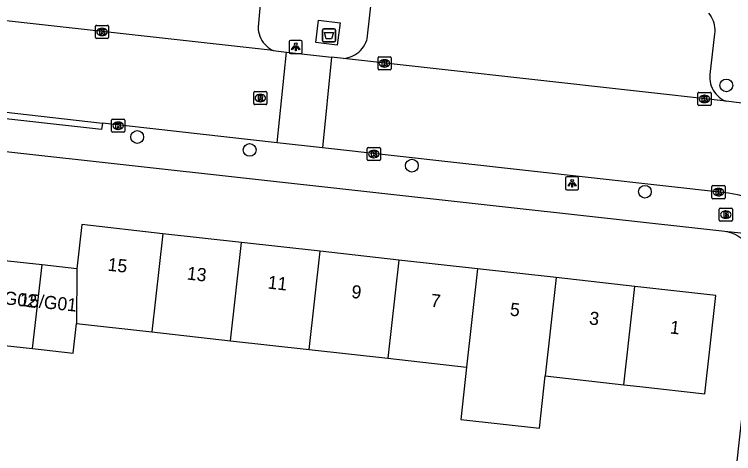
# Model space of a CAD drawing. Extents: x 161928 to 163055, y 386475 to 387428.
# Drawn here: x 162326.1 to 162381.1, y 386624.9 to 386658.5 of the extents above; entities that cross this region are included whole.
import ezdxf

# ---------------------------------------------------------------- set-up
doc = ezdxf.new("R2010")
doc.units = 0
for name, color, linetype in [('IMGEO_Afval_apart_plaats', 7, 'Continuous'), ('IMGEO_Boom', 7, 'Continuous'), ('IMGEO_Brandkraan', 7, 'Continuous'), ('IMGEO_Kolk', 7, 'Continuous'), ('IMGEO_Lichtpunt', 7, 'Continuous'), ('IMGEO_Pand', 7, 'Continuous'), ('IMGEO_Pand_nummerreeks', 7, 'Continuous'), ('IMGEO_Rijbaan_lokaal_open', 7, 'Continuous'), ('IMGEO_Rioolput', 7, 'Continuous'), ('IMGEO_Voetpad_gesloten', 7, 'Continuous'), ('IMGEO_Voetpad_open', 7, 'Continuous')]:
    doc.layers.add(name, color=color, linetype=linetype)

msp = doc.modelspace()

# ---------------------------------------------------------------- linework, layer by layer
at = {"layer": 'IMGEO_Afval_apart_plaats'}
for p, q in [((162349.665, 386656.507), (162349.665, 386657.307)), ((162349.665, 386657.307), (162349.665, 386656.507)), ((162349.765, 386657.407), (162350.555, 386657.407)), ((162350.555, 386657.407), (162349.765, 386657.407)), ((162350.655, 386657.307), (162350.655, 386656.507)), ((162350.655, 386656.507), (162350.655, 386657.307)), ((162350.555, 386656.407), (162349.765, 386656.407)), ((162349.765, 386656.407), (162350.555, 386656.407))]:
    msp.add_line(p, q, dxfattribs=at)
msp.add_lwpolyline([(162349.808, 386657.121), (162350.512, 386657.121), (162350.363, 386656.651), (162349.957, 386656.651), (162349.808, 386657.121)], dxfattribs=at)
for centre, start, end in [((162349.765, 386657.307), 90, 180), ((162349.765, 386657.307), 90, 180), ((162350.555, 386657.307), 0, 90), ((162350.555, 386657.307), 360, 90), ((162349.765, 386656.507), 180, 270), ((162349.765, 386656.507), 180, 270), ((162350.555, 386656.507), 270, 0), ((162350.555, 386656.507), 270, 0)]:
    msp.add_arc(centre, 0.1, start, end, dxfattribs=at)
at = {"layer": 'IMGEO_Boom'}
for centre in [(162380.527, 386653.078), (162335.503, 386649.13), (162344.095, 386648.145), (162356.495, 386646.941), (162374.304, 386644.945)]:
    msp.add_circle(centre, 0.489, dxfattribs=at)
at = {"layer": 'IMGEO_Brandkraan'}
for p, q in [((162379.986, 386642.77), (162379.986, 386643.622)), ((162380.061, 386643.696), (162380.913, 386643.696)), ((162380.987, 386643.622), (162380.987, 386642.77)), ((162380.474, 386643.476), (162380.499, 386643.476)), ((162380.913, 386642.696), (162380.061, 386642.696)), ((162380.497, 386642.916), (162380.472, 386642.916))]:
    msp.add_line(p, q, dxfattribs=at)
for points in [[(162379.986, 386642.77), (162379.986, 386643.622)], [(162380.061, 386643.696), (162380.913, 386643.696)], [(162380.987, 386643.622), (162380.987, 386642.77)], [(162380.334, 386643.396), (162380.334, 386642.996), (162380.547, 386642.996)], [(162380.565, 386643.396), (162380.334, 386643.396)], [(162380.513, 386643.315), (162380.459, 386643.315), (162380.459, 386643.239)], [(162380.459, 386643.239), (162380.512, 386643.239)], [(162380.521, 386643.163), (162380.459, 386643.163), (162380.459, 386643.082)], [(162380.459, 386643.082), (162380.521, 386643.082)], [(162380.913, 386642.696), (162380.061, 386642.696)]]:
    msp.add_lwpolyline(points, dxfattribs=at)
for centre, radius, start, end in [((162380.063, 386643.62), 0.0765, 91.552, 178.448), ((162380.063, 386643.62), 0.0765, 91.552, 178.448), ((162380.911, 386643.62), 0.0765, 1.552, 88.448), ((162380.911, 386643.62), 0.0765, 1.552, 88.448), ((162380.514, 386643.277), 0.0379, 267.8285, 90.9355), ((162380.522, 386643.122), 0.0404, 269.8759, 90.5077), ((162380.553, 386643.247), 0.251, 268.6676, 293.5347), ((162380.569, 386643.251), 0.145, 59.4692, 91.5367), ((162380.594, 386643.298), 0.0922, 285.5137, 58.1501), ((162380.599, 386643.106), 0.105, 301.3115, 78.989), ((162380.063, 386642.772), 0.0765, 181.552, 268.448), ((162380.063, 386642.772), 0.0765, 181.552, 268.448), ((162380.911, 386642.772), 0.0765, 271.552, 358.448), ((162380.911, 386642.772), 0.0765, 271.552, 358.448)]:
    msp.add_arc(centre, radius, start, end, dxfattribs=at)
for centre, major_axis, ratio, start_param, end_param in [((162380.473, 386643.196), (-0.387, 0.002), 0.722429, 4.712389, 7.853982), ((162380.498, 386643.196), (-0.39, 0.002), 0.717154, 1.570796, 4.712389)]:
    msp.add_ellipse(centre, major_axis=major_axis, ratio=ratio, start_param=start_param, end_param=end_param, dxfattribs=at)
at = {"layer": 'IMGEO_Kolk'}
for p, q in [((162332.317, 386656.749), (162332.317, 386657.601)), ((162332.392, 386657.675), (162333.244, 386657.675)), ((162332.805, 386657.455), (162332.83, 386657.455)), ((162333.318, 386657.601), (162333.318, 386656.749)), ((162332.828, 386656.895), (162332.803, 386656.895)), ((162333.244, 386656.675), (162332.392, 386656.675)), ((162353.906, 386654.337), (162353.906, 386655.189)), ((162353.981, 386655.263), (162354.833, 386655.263)), ((162354.394, 386655.043), (162354.419, 386655.043)), ((162354.907, 386655.189), (162354.907, 386654.337)), ((162354.417, 386654.483), (162354.392, 386654.483)), ((162354.833, 386654.263), (162353.981, 386654.263)), ((162378.356, 386651.623), (162378.356, 386652.475)), ((162378.431, 386652.549), (162379.283, 386652.549)), ((162378.844, 386652.329), (162378.869, 386652.329)), ((162379.357, 386652.475), (162379.357, 386651.623)), ((162378.867, 386651.769), (162378.842, 386651.769)), ((162379.283, 386651.549), (162378.431, 386651.549)), ((162333.549, 386649.568), (162333.549, 386650.42)), ((162333.624, 386650.494), (162334.476, 386650.494)), ((162334.037, 386650.274), (162334.062, 386650.274)), ((162334.55, 386650.42), (162334.55, 386649.568)), ((162334.06, 386649.714), (162334.035, 386649.714)), ((162334.476, 386649.494), (162333.624, 386649.494)), ((162353.087, 386647.405), (162353.087, 386648.257)), ((162353.162, 386648.331), (162354.014, 386648.331)), ((162353.575, 386648.111), (162353.6, 386648.111)), ((162354.088, 386648.257), (162354.088, 386647.405)), ((162353.598, 386647.551), (162353.573, 386647.551)), ((162354.014, 386647.331), (162353.162, 386647.331)), ((162379.427, 386644.489), (162379.427, 386645.341)), ((162379.502, 386645.415), (162380.354, 386645.415)), ((162379.915, 386645.195), (162379.94, 386645.195)), ((162380.428, 386645.341), (162380.428, 386644.489)), ((162379.938, 386644.635), (162379.913, 386644.635)), ((162380.354, 386644.415), (162379.502, 386644.415))]:
    msp.add_line(p, q, dxfattribs=at)
for points in [[(162332.317, 386656.749), (162332.317, 386657.601)], [(162332.392, 386657.675), (162333.244, 386657.675)], [(162332.638, 386657.375), (162332.761, 386657.375), (162332.761, 386657.224), (162332.891, 386657.375), (162333.055, 386657.375), (162332.909, 386657.224), (162333.062, 386656.975), (162332.91, 386656.975), (162332.825, 386657.139), (162332.761, 386657.072), (162332.761, 386656.975), (162332.638, 386656.975), (162332.638, 386657.375)], [(162333.318, 386657.601), (162333.318, 386656.749)], [(162333.244, 386656.675), (162332.392, 386656.675)], [(162353.906, 386654.337), (162353.906, 386655.189)], [(162353.981, 386655.263), (162354.833, 386655.263)], [(162354.907, 386655.189), (162354.907, 386654.337)], [(162354.227, 386654.963), (162354.35, 386654.963), (162354.35, 386654.812), (162354.48, 386654.963), (162354.644, 386654.963), (162354.498, 386654.812), (162354.651, 386654.563), (162354.499, 386654.563), (162354.414, 386654.727), (162354.35, 386654.66), (162354.35, 386654.563), (162354.227, 386654.563), (162354.227, 386654.963)], [(162354.833, 386654.263), (162353.981, 386654.263)], [(162378.356, 386651.623), (162378.356, 386652.475)], [(162378.431, 386652.549), (162379.283, 386652.549)], [(162379.357, 386652.475), (162379.357, 386651.623)], [(162378.677, 386652.249), (162378.8, 386652.249), (162378.8, 386652.098), (162378.93, 386652.249), (162379.094, 386652.249), (162378.948, 386652.098), (162379.101, 386651.849), (162378.949, 386651.849), (162378.864, 386652.013), (162378.8, 386651.946), (162378.8, 386651.849), (162378.677, 386651.849), (162378.677, 386652.249)], [(162379.283, 386651.549), (162378.431, 386651.549)], [(162333.549, 386649.568), (162333.549, 386650.42)], [(162333.624, 386650.494), (162334.476, 386650.494)], [(162333.87, 386650.194), (162333.993, 386650.194), (162333.993, 386650.043), (162334.123, 386650.194), (162334.287, 386650.194), (162334.141, 386650.043), (162334.294, 386649.794), (162334.142, 386649.794), (162334.057, 386649.958), (162333.993, 386649.891), (162333.993, 386649.794), (162333.87, 386649.794), (162333.87, 386650.194)], [(162334.55, 386650.42), (162334.55, 386649.568)], [(162334.476, 386649.494), (162333.624, 386649.494)], [(162353.087, 386647.405), (162353.087, 386648.257)], [(162353.162, 386648.331), (162354.014, 386648.331)], [(162353.408, 386648.031), (162353.531, 386648.031), (162353.531, 386647.88), (162353.661, 386648.031), (162353.825, 386648.031), (162353.679, 386647.88), (162353.832, 386647.631), (162353.68, 386647.631), (162353.595, 386647.795), (162353.531, 386647.728), (162353.531, 386647.631), (162353.408, 386647.631), (162353.408, 386648.031)], [(162354.088, 386648.257), (162354.088, 386647.405)], [(162354.014, 386647.331), (162353.162, 386647.331)], [(162379.427, 386644.489), (162379.427, 386645.341)], [(162379.502, 386645.415), (162380.354, 386645.415)], [(162380.428, 386645.341), (162380.428, 386644.489)], [(162379.748, 386645.115), (162379.871, 386645.115), (162379.871, 386644.964), (162380.001, 386645.115), (162380.165, 386645.115), (162380.019, 386644.964), (162380.172, 386644.715), (162380.02, 386644.715), (162379.935, 386644.879), (162379.871, 386644.812), (162379.871, 386644.715), (162379.748, 386644.715), (162379.748, 386645.115)], [(162380.354, 386644.415), (162379.502, 386644.415)]]:
    msp.add_lwpolyline(points, dxfattribs=at)
for centre, start, end in [((162332.394, 386657.599), 91.552, 178.448), ((162332.394, 386657.599), 91.552, 178.448), ((162333.242, 386657.599), 1.552, 88.448), ((162333.242, 386657.599), 1.552, 88.448), ((162332.394, 386656.751), 181.552, 268.448), ((162332.394, 386656.751), 181.552, 268.448), ((162333.242, 386656.751), 271.552, 358.448), ((162333.242, 386656.751), 271.552, 358.448), ((162353.983, 386655.187), 91.552, 178.448), ((162353.983, 386655.187), 91.552, 178.448), ((162354.831, 386655.187), 1.552, 88.448), ((162354.831, 386655.187), 1.552, 88.448), ((162353.983, 386654.339), 181.552, 268.448), ((162353.983, 386654.339), 181.552, 268.448), ((162354.831, 386654.339), 271.552, 358.448), ((162354.831, 386654.339), 271.552, 358.448), ((162378.433, 386652.473), 91.552, 178.448), ((162378.433, 386652.473), 91.552, 178.448), ((162379.281, 386652.473), 1.552, 88.448), ((162379.281, 386652.473), 1.552, 88.448), ((162378.433, 386651.625), 181.552, 268.448), ((162378.433, 386651.625), 181.552, 268.448), ((162379.281, 386651.625), 271.552, 358.448), ((162379.281, 386651.625), 271.552, 358.448), ((162333.626, 386650.418), 91.552, 178.448), ((162333.626, 386650.418), 91.552, 178.448), ((162334.474, 386650.418), 1.552, 88.448), ((162334.474, 386650.418), 1.552, 88.448), ((162333.626, 386649.57), 181.552, 268.448), ((162333.626, 386649.57), 181.552, 268.448), ((162334.474, 386649.57), 271.552, 358.448), ((162334.474, 386649.57), 271.552, 358.448), ((162353.164, 386648.255), 91.552, 178.448), ((162353.164, 386648.255), 91.552, 178.448), ((162354.012, 386648.255), 1.552, 88.448), ((162354.012, 386648.255), 1.552, 88.448), ((162353.164, 386647.407), 181.552, 268.448), ((162353.164, 386647.407), 181.552, 268.448), ((162354.012, 386647.407), 271.552, 358.448), ((162354.012, 386647.407), 271.552, 358.448), ((162379.504, 386645.339), 91.552, 178.448), ((162379.504, 386645.339), 91.552, 178.448), ((162380.352, 386645.339), 1.552, 88.448), ((162380.352, 386645.339), 1.552, 88.448), ((162379.504, 386644.491), 181.552, 268.448), ((162379.504, 386644.491), 181.552, 268.448), ((162380.352, 386644.491), 271.552, 358.448), ((162380.352, 386644.491), 271.552, 358.448)]:
    msp.add_arc(centre, 0.0765, start, end, dxfattribs=at)
for centre, major_axis, ratio, start_param, end_param in [((162332.804, 386657.175), (-0.387, 0.002), 0.722429, 4.712389, 7.853982), ((162332.829, 386657.175), (-0.39, 0.002), 0.717154, 1.570796, 4.712389), ((162354.393, 386654.763), (-0.387, 0.002), 0.722429, 4.712389, 7.853982), ((162354.418, 386654.763), (-0.39, 0.002), 0.717154, 1.570796, 4.712389), ((162378.843, 386652.049), (-0.387, 0.002), 0.722429, 4.712389, 7.853982), ((162378.868, 386652.049), (-0.39, 0.002), 0.717154, 1.570796, 4.712389), ((162334.036, 386649.994), (-0.387, 0.002), 0.722429, 4.712389, 7.853982), ((162334.061, 386649.994), (-0.39, 0.002), 0.717154, 1.570796, 4.712389), ((162353.574, 386647.831), (-0.387, 0.002), 0.722429, 4.712389, 7.853982), ((162353.599, 386647.831), (-0.39, 0.002), 0.717154, 1.570796, 4.712389), ((162379.914, 386644.915), (-0.387, 0.002), 0.722429, 4.712389, 7.853982), ((162379.939, 386644.915), (-0.39, 0.002), 0.717154, 1.570796, 4.712389)]:
    msp.add_ellipse(centre, major_axis=major_axis, ratio=ratio, start_param=start_param, end_param=end_param, dxfattribs=at)
at = {"layer": 'IMGEO_Lichtpunt'}
for p, q in [((162347.119, 386656.431), (162347.119, 386655.624)), ((162347.119, 386656.431), (162347.119, 386655.624)), ((162348.021, 386656.526), (162347.213, 386656.526)), ((162348.021, 386656.526), (162347.213, 386656.526)), ((162348.115, 386655.624), (162348.115, 386656.431)), ((162348.115, 386655.624), (162348.115, 386656.431)), ((162347.213, 386655.53), (162348.021, 386655.53)), ((162347.213, 386655.53), (162348.021, 386655.53)), ((162368.24, 386645.989), (162368.24, 386645.182)), ((162368.24, 386645.989), (162368.24, 386645.182)), ((162369.142, 386646.084), (162368.334, 386646.084)), ((162369.142, 386646.084), (162368.334, 386646.084)), ((162369.236, 386645.182), (162369.236, 386645.989)), ((162369.236, 386645.182), (162369.236, 386645.989)), ((162368.334, 386645.088), (162369.142, 386645.088)), ((162368.334, 386645.088), (162369.142, 386645.088))]:
    msp.add_line(p, q, dxfattribs=at)
for points in [[(162347.493, 386656.095), (162347.532, 386656.067), (162347.344, 386655.805), (162347.306, 386655.832), (162347.493, 386656.095)], [(162347.595, 386656.047), (162347.642, 386656.047), (162347.642, 386655.725), (162347.595, 386655.725), (162347.595, 386656.047)], [(162347.705, 386656.067), (162347.743, 386656.094), (162347.93, 386655.832), (162347.891, 386655.804), (162347.705, 386656.067)], [(162368.614, 386645.653), (162368.653, 386645.625), (162368.465, 386645.363), (162368.427, 386645.39), (162368.614, 386645.653)], [(162368.716, 386645.605), (162368.763, 386645.605), (162368.763, 386645.283), (162368.716, 386645.283), (162368.716, 386645.605)], [(162368.826, 386645.625), (162368.864, 386645.652), (162369.051, 386645.39), (162369.012, 386645.362), (162368.826, 386645.625)]]:
    msp.add_lwpolyline(points, dxfattribs=at)
for centre in [(162347.618, 386656.229), (162368.739, 386645.787)]:
    msp.add_circle(centre, 0.0994, dxfattribs=at)
for centre, start, end in [((162347.213, 386656.431), 90, 180), ((162347.213, 386656.431), 90, 180), ((162348.021, 386656.431), 0, 90), ((162348.021, 386656.431), 0, 90), ((162347.213, 386655.624), 180, 270), ((162347.213, 386655.624), 180, 270), ((162348.021, 386655.624), 270, 0), ((162348.021, 386655.624), 270, 360), ((162368.334, 386645.989), 90, 180), ((162368.334, 386645.989), 90, 180), ((162369.142, 386645.989), 0, 90), ((162369.142, 386645.989), 0, 90), ((162368.334, 386645.182), 180, 270), ((162368.334, 386645.182), 180, 270), ((162369.142, 386645.182), 270, 0), ((162369.142, 386645.182), 270, 360)]:
    msp.add_arc(centre, 0.0946, start, end, dxfattribs=at)
at = {"layer": 'IMGEO_Pand'}
for points in [[(162337.467, 386641.735), (162331.274, 386642.427), (162330.896, 386639.05)], [(162337.467, 386641.735), (162336.627, 386634.22)], [(162343.479, 386641.063), (162337.467, 386641.735)], [(162342.639, 386633.548), (162343.479, 386641.063)], [(162349.492, 386640.391), (162343.479, 386641.063)], [(162348.652, 386632.877), (162349.492, 386640.391)], [(162355.505, 386639.719), (162349.492, 386640.391)], [(162328.229, 386639.348), (162325.121, 386639.695)], [(162355.505, 386639.719), (162354.665, 386632.205)], [(162361.517, 386639.048), (162355.505, 386639.719)], [(162327.513, 386632.944), (162328.229, 386639.348)], [(162330.896, 386639.05), (162328.229, 386639.348)], [(162330.896, 386639.05), (162330.874, 386634.863)], [(162361.517, 386639.048), (162360.677, 386631.533)], [(162367.53, 386638.376), (162361.517, 386639.048)], [(162367.53, 386638.376), (162366.69, 386630.859)], [(162373.542, 386637.704), (162367.53, 386638.376)], [(162372.702, 386630.186), (162373.542, 386637.704)], [(162372.702, 386630.186), (162373.926, 386630.052), (162378.895, 386629.497), (162379.735, 386637.012), (162373.542, 386637.704)], [(162327.513, 386632.944), (162330.621, 386632.597), (162330.874, 386634.863)], [(162330.874, 386634.863), (162336.627, 386634.22)], [(162336.627, 386634.22), (162342.639, 386633.548)], [(162324.405, 386633.292), (162327.513, 386632.944)], [(162342.639, 386633.548), (162348.652, 386632.877)], [(162348.652, 386632.877), (162354.665, 386632.205)], [(162354.665, 386632.205), (162360.677, 386631.533)], [(162360.677, 386631.533), (162360.23, 386627.527), (162366.243, 386626.856), (162366.69, 386630.859)], [(162366.69, 386630.859), (162372.702, 386630.186)]]:
    msp.add_lwpolyline(points, dxfattribs=at)
at = {"layer": 'IMGEO_Rijbaan_lokaal_open'}
for points in [[(162345.899, 386655.749), (162308.731, 386659.914)], [(162345.899, 386655.749), (162346.919, 386655.634)], [(162346.203, 386648.698), (162346.919, 386655.634)], [(162346.919, 386655.634), (162350.363, 386655.248)], [(162350.363, 386655.248), (162349.66, 386648.311)], [(162351.268, 386655.146), (162350.363, 386655.248)], [(162380.511, 386651.869), (162351.268, 386655.146)], [(162393.292, 386641.294), (162393.27, 386642.188), (162393.169, 386643.075), (162392.989, 386643.95), (162392.732, 386644.806), (162392.399, 386645.635), (162391.994, 386646.431), (162391.519, 386647.188), (162390.978, 386647.899), (162390.376, 386648.559), (162389.717, 386649.163), (162389.007, 386649.705), (162388.252, 386650.182), (162387.457, 386650.589), (162386.628, 386650.924), (162385.774, 386651.184), (162384.899, 386651.366), (162384.405, 386651.433), (162381.506, 386651.755), (162380.511, 386651.869)], [(162323.439, 386651.25), (162332.841, 386650.196)], [(162346.203, 386648.698), (162332.841, 386650.196)], [(162349.66, 386648.311), (162346.203, 386648.698)], [(162385.435, 386641.384), (162385.194, 386641.858), (162384.912, 386642.308), (162384.591, 386642.731), (162384.233, 386643.123), (162383.842, 386643.482), (162383.42, 386643.805), (162382.971, 386644.088), (162382.498, 386644.331), (162382.006, 386644.53), (162381.498, 386644.684), (162380.978, 386644.793), (162380.681, 386644.833), (162349.66, 386648.311)]]:
    msp.add_lwpolyline(points, dxfattribs=at)
at = {"layer": 'IMGEO_Rioolput'}
for p, q in [((162344.412, 386651.683), (162344.412, 386652.535)), ((162344.487, 386652.609), (162345.339, 386652.609)), ((162344.9, 386652.389), (162344.925, 386652.389)), ((162345.413, 386652.535), (162345.413, 386651.683)), ((162344.923, 386651.829), (162344.898, 386651.829)), ((162345.339, 386651.609), (162344.487, 386651.609))]:
    msp.add_line(p, q, dxfattribs=at)
for points in [[(162344.412, 386651.683), (162344.412, 386652.535)], [(162344.487, 386652.609), (162345.339, 386652.609)], [(162345.001, 386652.307), (162344.749, 386652.309), (162344.749, 386651.909)], [(162345.413, 386652.535), (162345.413, 386651.683)], [(162344.749, 386651.909), (162344.873, 386651.909), (162344.873, 386652.071), (162344.884, 386652.071)], [(162344.927, 386652.228), (162344.873, 386652.228), (162344.873, 386652.147)], [(162344.873, 386652.147), (162344.925, 386652.147)], [(162344.931, 386652.042), (162345.002, 386651.909), (162345.142, 386651.909), (162345.077, 386652.035)], [(162345.339, 386651.609), (162344.487, 386651.609)]]:
    msp.add_lwpolyline(points, dxfattribs=at)
for centre, radius, start, end in [((162344.489, 386652.533), 0.0765, 91.552, 178.448), ((162344.489, 386652.533), 0.0765, 91.552, 178.448), ((162345, 386652.197), 0.109, 350.3612, 89.416), ((162345.337, 386652.533), 0.0765, 1.552, 88.448), ((162345.337, 386652.533), 0.0765, 1.552, 88.448), ((162344.883, 386652.018), 0.0533, 26.0293, 88.6989), ((162344.909, 386652.336), 0.19, 274.7715, 282.9687), ((162344.933, 386652.132), 0.0964, 77.0061, 93.1865), ((162344.947, 386652.189), 0.0378, 276.6634, 79.6772), ((162344.998, 386652.197), 0.112, 277.5842, 350.9817), ((162344.982, 386651.982), 0.108, 29.5134, 73.7905), ((162344.489, 386651.685), 0.0765, 181.552, 268.448), ((162344.489, 386651.685), 0.0765, 181.552, 268.448), ((162345.337, 386651.685), 0.0765, 271.552, 358.448), ((162345.337, 386651.685), 0.0765, 271.552, 358.448)]:
    msp.add_arc(centre, radius, start, end, dxfattribs=at)
for centre, major_axis, ratio, start_param, end_param in [((162344.899, 386652.109), (-0.387, 0.002), 0.722429, 4.712389, 7.853982), ((162344.924, 386652.109), (-0.39, 0.002), 0.717154, 1.570796, 4.712389)]:
    msp.add_ellipse(centre, major_axis=major_axis, ratio=ratio, start_param=start_param, end_param=end_param, dxfattribs=at)
at = {"layer": 'IMGEO_Voetpad_gesloten'}
msp.add_lwpolyline([(162350.795, 386656.151), (162349.156, 386656.358), (162349.371, 386658.064), (162351.01, 386657.857), (162350.795, 386656.151)], dxfattribs=at)
at = {"layer": 'IMGEO_Voetpad_open'}
for points in [[(162345.039, 386660.716), (162344.737, 386657.55), (162344.748, 386657.369), (162344.775, 386657.19), (162344.817, 386657.015), (162344.876, 386656.843), (162344.949, 386656.678), (162345.037, 386656.52), (162345.139, 386656.37), (162345.253, 386656.23), (162345.38, 386656.101), (162345.517, 386655.983), (162345.665, 386655.879), (162345.821, 386655.788), (162345.899, 386655.749)], [(162215.989, 386660.188), (162380.412, 386641.923)], [(162351.268, 386655.146), (162351.45, 386655.169), (162351.629, 386655.209), (162351.804, 386655.264), (162351.973, 386655.334), (162352.135, 386655.42), (162352.289, 386655.519), (162352.434, 386655.632), (162352.568, 386655.758), (162352.69, 386655.895), (162352.799, 386656.042), (162352.895, 386656.198), (162352.976, 386656.363), (162353.042, 386656.533), (162353.075, 386656.639), (162353.45, 386660.059)], [(162379.153, 386658.599), (162379.262, 386658.468), (162379.358, 386658.327), (162379.441, 386658.179), (162379.511, 386658.023), (162379.566, 386657.862), (162379.607, 386657.697), (162379.633, 386657.529), (162379.644, 386657.359), (162379.64, 386657.188), (162379.62, 386657.019), (162379.268, 386653.904), (162379.258, 386653.728), (162379.263, 386653.552), (162379.285, 386653.378), (162379.321, 386653.206), (162379.373, 386653.038), (162379.44, 386652.875), (162379.521, 386652.719), (162379.616, 386652.57), (162379.724, 386652.431), (162379.843, 386652.302), (162379.974, 386652.184), (162380.114, 386652.078), (162380.264, 386651.986), (162380.421, 386651.907), (162380.511, 386651.869)], [(162332.841, 386650.196), (162332.786, 386649.7), (162323.384, 386650.754), (162323.439, 386651.25)], [(162380.412, 386641.923), (162385.435, 386641.384)], [(162380.412, 386641.923), (162380.674, 386641.869), (162380.929, 386641.791), (162381.177, 386641.691), (162381.414, 386641.57), (162381.64, 386641.427), (162381.852, 386641.266), (162382.049, 386641.085), (162382.229, 386640.888), (162382.391, 386640.676), (162382.533, 386640.45), (162382.654, 386640.212), (162382.754, 386639.964), (162382.831, 386639.709), (162382.885, 386639.447), (162382.915, 386639.182), (162382.921, 386638.915), (162382.904, 386638.649), (162380.485, 386616.728)]]:
    msp.add_lwpolyline(points, dxfattribs=at)

# ---------------------------------------------------------------- texts
at = {"layer": 'IMGEO_Pand_nummerreeks'}
for s, rotation, p in [('15', 353.6243, (162333.208, 386638.91)), ('13', 353.6243, (162339.265, 386638.234)), ('11', 353.6243, (162345.436, 386637.545)), ('15/G02', 352.9211, (162323.414, 386636.587)), ('9', 353.6243, (162351.838, 386636.829)), ('15/G01', 354.0794, (162326.48, 386636.219)), ('7', 353.6243, (162357.895, 386636.152)), ('5', 353.623, (162363.953, 386635.475)), ('3', 353.623, (162370.011, 386634.798)), ('1', 353.6243, (162376.181, 386634.108))]:
    msp.add_text(s, height=1, rotation=rotation, dxfattribs=at).set_placement(p)

doc.saveas('drawing.dxf')
